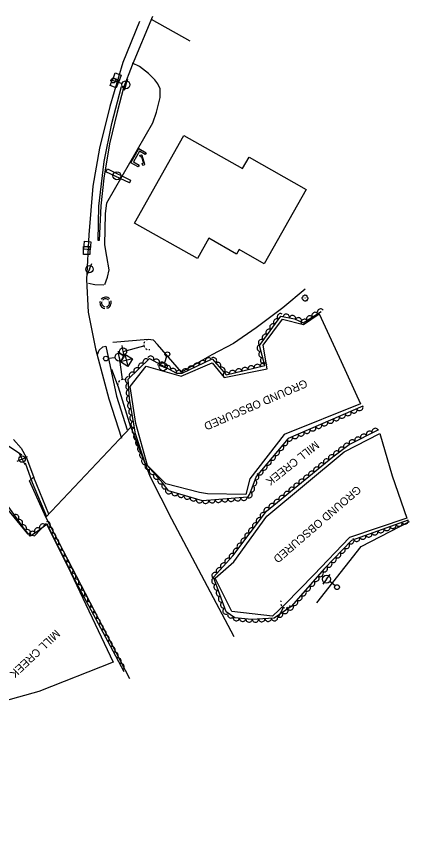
# Model space of a CAD drawing. Extents: x 1746719 to 1766531, y 631721 to 662391.
# Drawn here: x 1766286 to 1766531, y 632691 to 633203 of the extents above; entities that cross this region are included whole.
import ezdxf

# ---------------------------------------------------------------- set-up
doc = ezdxf.new("R2010")
doc.units = 0
for name, color, linetype in [('SURVEY - AERIAL SURVEY - Photo Control - Points - Elevations', 7, 'Continuous'), ('SURVEY - AERIAL SURVEY - Photo Control - Points - Locators', 7, 'Continuous'), ('SURVEY - AERIAL SURVEY - Photo Control - Points - Numbers', 7, 'Continuous'), ('SURVEY - AERIAL SURVEY - Photo Control with Text', 7, 'Continuous'), ('SURVEY - CENTERLINE - Existing Roads - Development', 7, 'Continuous'), ('SURVEY - CENTERLINE - Existing Roads Curve Text', 7, 'Continuous'), ('SURVEY - CENTERLINE - Existing Roads Text', 7, 'Continuous'), ('SURVEY - CENTERLINE - Preliminary Curve Text', 7, 'Continuous'), ('SURVEY - CONTROL - Grid', 7, 'Continuous'), ('SURVEY - CONTROL - Grid Text', 7, 'Continuous'), ('SURVEY - CONTROL - Points - Locators', 7, 'Continuous')]:
    doc.layers.add(name, color=color, linetype=linetype)

msp = doc.modelspace()

# ---------------------------------------------------------------- linework, layer by layer
at = {"layer": 'SURVEY - AERIAL SURVEY - Photo Control - Points - Elevations'}
for points in [[(1766362.75, 633200.33), (1766352.33, 633174.72), (1766344.14, 633147.22), (1766337.77, 633121.08), (1766333.48, 633097.43), (1766331.06, 633066.99), (1766329.66, 633039.05), (1766330.56, 633018.68), (1766335.33, 632995.85), (1766343.61, 632964.67), (1766351.47, 632940.02)], [(1766370.83, 633203.42), (1766358.17, 633172.99), (1766352.52, 633158.48)], [(1766369.94, 633201.61), (1766394.21, 633188.08)], [(1766341.14, 633035.93), (1766342.71, 633040.61), (1766343.67, 633045.06), (1766342.28, 633053.43), (1766341.12, 633060.78), (1766341.54, 633080.07), (1766342.37, 633086.93), (1766371.04, 633136.99), (1766373.41, 633143.69), (1766375.53, 633152.87), (1766375.66, 633158.18), (1766374.11, 633161.26), (1766372.21, 633163.87), (1766368.43, 633167.81), (1766362.74, 633172.1), (1766358.41, 633174.17)], [(1766330.87, 633036.81), (1766334.75, 633035.95), (1766340.33, 633035.87)], [(1766466.21, 633033.13), (1766452.19, 633021.34), (1766435.64, 633008.98), (1766421.45, 632999.12), (1766407.92, 632992.07), (1766388.94, 632981.15), (1766373.86, 632998.54), (1766371.44, 633001.14), (1766368.21, 633001.7), (1766346.03, 632999.71)], [(1766336.4, 632992.34), (1766337.51, 632995.08), (1766339.84, 632997.16), (1766341.67, 632997.45), (1766348.37, 632966.21), (1766355.04, 632945.16)], [(1766283.91, 632939.22), (1766288.72, 632933.77), (1766292.05, 632927.65), (1766296.69, 632915.51)], [(1766304.27, 632890.59), (1766293.94, 632913.39), (1766296.5, 632915.64)], [(1766306.03, 632892.61), (1766296.69, 632915.51)], [(1766473.55, 632837.1), (1766501.07, 632872.46), (1766531.39, 632887.97)]]:
    msp.add_lwpolyline(points, dxfattribs=at)
at = {"layer": 'SURVEY - AERIAL SURVEY - Photo Control - Points - Locators'}
for points in [[(1766400.19, 632906.11), (1766379.08, 632911.47), (1766367.61, 632922.87), (1766360.42, 632949.21), (1766356.92, 632972.32), (1766366.93, 632985.03), (1766388.7, 632978.74), (1766408.07, 632987.04), (1766415.67, 632978), (1766442.48, 632983.29), (1766439.91, 632998.12), (1766452.12, 633014.38), (1766465.04, 633010.96), (1766474.84, 633017.65), (1766488.64, 632987.81), (1766500.74, 632961.38), (1766453, 632942.38), (1766431.72, 632914.53), (1766429.04, 632904.79), (1766405.12, 632905.2), (1766400.19, 632906.11)], [(1766445.76, 632828.78), (1766420.32, 632831.76), (1766410.01, 632852.63), (1766421.68, 632862.73), (1766442.15, 632891.41), (1766490.51, 632931.49), (1766512.74, 632942.93), (1766520.61, 632916.5), (1766529.69, 632890), (1766493.87, 632877.91), (1766471.6, 632854.66), (1766453.96, 632836.59), (1766445.76, 632828.78)], [(1766304.38, 632886.81), (1766317.97, 632859.87), (1766346.32, 632800.21), (1766299.8, 632781.9), (1766256.29, 632769.83), (1766257.33, 632762.78), (1766234.13, 632754.54), (1766164.61, 632730.06), (1766062.7, 632697.16), (1766092.91, 632730.56), (1766114.41, 632714.62), (1766117.79, 632716.93), (1766186.85, 632816.93), (1766208.98, 632855.23), (1766232.27, 632882.81), (1766242.41, 632889.73), (1766265.66, 632904.07), (1766277.5, 632898.76), (1766292.68, 632880.19), (1766297.08, 632879.05), (1766304.38, 632886.81)]]:
    msp.add_lwpolyline(points, dxfattribs=at)
at = {"layer": 'SURVEY - AERIAL SURVEY - Photo Control - Points - Numbers'}
for points in [[(1766336.81, 633063.42), (1766337.31, 633084.99), (1766340.56, 633112.88), (1766345.48, 633136.46), (1766351.43, 633159.69), (1766352.95, 633159.71), (1766348.82, 633143.54), (1766344.05, 633123.83), (1766340.5, 633102.4), (1766338.51, 633085.14), (1766337.59, 633063.55), (1766336.81, 633063.42)], [(1766357.35, 632946.94), (1766349.6, 632971.85), (1766345.41, 632982.99)], [(1766253.66, 632942.4), (1766261.97, 632939.63), (1766267.86, 632941.04), (1766271.22, 632941.07), (1766282.21, 632934.38), (1766289.16, 632929.57)], [(1766291.34, 632924.72), (1766295.77, 632912.35), (1766304.69, 632891.03)]]:
    msp.add_lwpolyline(points, dxfattribs=at)
at = {"layer": 'SURVEY - AERIAL SURVEY - Photo Control with Text'}
for points in [[(1766502.17, 632959.93), (1766455.55, 632939.75), (1766435.5, 632916.06), (1766431.68, 632905.4), (1766430.15, 632903.21), (1766402.06, 632900.98), (1766380.78, 632907.15), (1766377.26, 632911.91), (1766366.27, 632924.31), (1766360.27, 632942.75), (1766356.43, 632964.53), (1766355.71, 632976.91), (1766369, 632989.88), (1766385.82, 632980.53), (1766389.35, 632980.62), (1766408.13, 632989.48), (1766416.77, 632979.48), (1766440.97, 632985.43), (1766437.56, 632997.98), (1766451, 633016.31), (1766459.52, 633014.56), (1766464.97, 633012.02), (1766476.24, 633019.22)], [(1766530.41, 632888.9), (1766495.03, 632876.17), (1766478.34, 632858.57), (1766457.33, 632834.84), (1766446.87, 632827.7), (1766432.68, 632826.83), (1766422.19, 632827.91), (1766416.79, 632831.61), (1766408.84, 632853.16), (1766421.06, 632866.52), (1766442.02, 632894.44), (1766483.42, 632928.38), (1766493.68, 632936.16), (1766512.24, 632945.46)], [(1766045.75, 632690.58), (1766062.77, 632702.59), (1766072.34, 632712.44), (1766079.25, 632720.36), (1766085.63, 632725.7), (1766090.82, 632729.25), (1766097.83, 632725.97), (1766114.93, 632714.72), (1766121.47, 632719.18), (1766150.41, 632766.75), (1766189.7, 632822.67), (1766206.76, 632856.7), (1766233.31, 632886.95), (1766260.51, 632907.44), (1766272.97, 632907.75), (1766290.75, 632883.17), (1766294.57, 632879.13), (1766299.21, 632882.21), (1766304.94, 632886.6), (1766305.23, 632885.68), (1766321.84, 632852.15), (1766344.41, 632810.27), (1766352.9, 632794.22)]]:
    msp.add_lwpolyline(points, dxfattribs=at)
msp.add_circle((1766466.18, 633027.55), 0.022, dxfattribs=at)
for centre, radius, start, end in [((1766464.76, 633027.47), 0.629, 89.3771, 282.7968), ((1766465.06, 633028.42), 0.433, 49.3564, 228.1021), ((1766465.22, 633026.5), 0.479, 131.9958, 309.3149), ((1766465.97, 633028.79), 0.631, 27.2403, 184.0292), ((1766466.13, 633026.44), 0.679, 207.2828, 334.1285), ((1766466.82, 633028.43), 0.719, 336.293, 113.8172), ((1766467.16, 633026.46), 0.527, 217.4417, 32.442), ((1766467.39, 633027.43), 0.714, 287.1888, 83.0273)]:
    msp.add_arc(centre, radius, start, end, dxfattribs=at)
for centre, major_axis in [((1766475.71, 633018.88), (1.68, 1.08)), ((1766448.32, 633012.65), (1.18, 1.61)), ((1766450.68, 633015.87), (1.18, 1.61)), ((1766454.39, 633015.61), (1.96, -0.4)), ((1766458.31, 633014.81), (1.96, -0.4)), ((1766462.02, 633013.39), (1.81, -0.84)), ((1766468.97, 633014.57), (1.68, 1.08)), ((1766472.34, 633016.73), (1.68, 1.08)), ((1766445.95, 633009.42), (1.18, 1.61)), ((1766465.6, 633012.42), (1.68, 1.08)), ((1766441.22, 633002.97), (1.18, 1.61)), ((1766443.58, 633006.2), (1.18, 1.61)), ((1766438.85, 632999.75), (1.18, 1.61)), ((1766438.03, 632996.23), (-0.53, 1.93)), ((1766366.76, 632987.69), (1.43, 1.4)), ((1766369.76, 632989.45), (1.75, -0.97)), ((1766373.26, 632987.51), (1.75, -0.97)), ((1766405.72, 632988.34), (1.81, 0.85)), ((1766409, 632988.47), (1.31, -1.51)), ((1766439.08, 632992.37), (-0.53, 1.93)), ((1766440.13, 632988.52), (-0.53, 1.93)), ((1766361.03, 632982.11), (1.43, 1.4)), ((1766363.9, 632984.9), (1.43, 1.4)), ((1766376.76, 632985.56), (1.75, -0.97)), ((1766380.25, 632983.62), (1.75, -0.97)), ((1766394.87, 632983.22), (1.81, 0.85)), ((1766398.48, 632984.93), (1.81, 0.85)), ((1766402.1, 632986.63), (1.81, 0.85)), ((1766411.62, 632985.44), (1.31, -1.51)), ((1766414.23, 632982.42), (1.31, -1.51)), ((1766428.54, 632982.37), (1.94, 0.48)), ((1766432.43, 632983.33), (1.94, 0.48)), ((1766436.31, 632984.28), (1.94, 0.48)), ((1766440.2, 632985.24), (1.94, 0.48)), ((1766358.17, 632979.32), (1.43, 1.4)), ((1766383.75, 632981.68), (1.75, -0.97)), ((1766387.45, 632980.57), (2, 0.05)), ((1766391.25, 632981.51), (1.81, 0.85)), ((1766416.89, 632979.51), (1.94, 0.48)), ((1766420.77, 632980.47), (1.94, 0.48)), ((1766424.66, 632981.42), (1.94, 0.48)), ((1766355.74, 632976.36), (-0.12, 2)), ((1766355.97, 632972.36), (-0.12, 2)), ((1766356.2, 632968.37), (-0.12, 2)), ((1766356.45, 632964.38), (-0.35, 1.97)), ((1766357.15, 632960.44), (-0.35, 1.97)), ((1766357.84, 632956.5), (-0.35, 1.97)), ((1766500.33, 632959.14), (-1.84, -0.79)), ((1766358.54, 632952.56), (-0.35, 1.97)), ((1766485.65, 632952.78), (-1.84, -0.79)), ((1766489.32, 632954.37), (-1.84, -0.79)), ((1766492.99, 632955.96), (-1.84, -0.79)), ((1766496.66, 632957.55), (-1.84, -0.79)), ((1766359.23, 632948.62), (-0.35, 1.97)), ((1766474.64, 632948.01), (-1.84, -0.79)), ((1766478.31, 632949.6), (-1.84, -0.79)), ((1766481.98, 632951.19), (-1.84, -0.79)), ((1766359.93, 632944.68), (-0.35, 1.97)), ((1766463.63, 632943.24), (-1.84, -0.79)), ((1766467.3, 632944.83), (-1.84, -0.79)), ((1766470.97, 632946.42), (-1.84, -0.79)), ((1766506.27, 632942.47), (1.79, 0.9)), ((1766509.85, 632944.26), (1.79, 0.9)), ((1766360.9, 632940.81), (-0.62, 1.9)), ((1766362.14, 632937.01), (-0.62, 1.9)), ((1766453.48, 632937.3), (-1.29, -1.53)), ((1766456.28, 632940.06), (-1.84, -0.79)), ((1766459.96, 632941.65), (-1.84, -0.79)), ((1766495.54, 632937.09), (1.79, 0.9)), ((1766499.12, 632938.88), (1.79, 0.9)), ((1766502.69, 632940.68), (1.79, 0.9)), ((1766363.38, 632933.21), (-0.62, 1.9)), ((1766450.9, 632934.25), (-1.29, -1.53)), ((1766488.97, 632932.58), (1.59, 1.21)), ((1766492.15, 632935), (1.59, 1.21)), ((1766364.62, 632929.4), (-0.62, 1.9)), ((1766445.73, 632928.14), (-1.29, -1.53)), ((1766448.31, 632931.19), (-1.29, -1.53)), ((1766482.62, 632927.72), (1.55, 1.27)), ((1766485.78, 632930.17), (1.59, 1.21)), ((1766365.85, 632925.6), (-0.62, 1.9)), ((1766368.03, 632922.33), (-1.33, 1.5)), ((1766440.56, 632922.04), (-1.29, -1.53)), ((1766443.14, 632925.09), (-1.29, -1.53)), ((1766476.43, 632922.64), (1.55, 1.27)), ((1766479.52, 632925.18), (1.55, 1.27)), ((1766370.68, 632919.34), (-1.33, 1.5)), ((1766373.33, 632916.34), (-1.33, 1.5)), ((1766435.44, 632915.9), (-0.67, -1.88)), ((1766437.97, 632918.98), (-1.29, -1.53)), ((1766470.24, 632917.57), (1.55, 1.27)), ((1766473.34, 632920.11), (1.55, 1.27)), ((1766375.98, 632913.35), (-1.33, 1.5)), ((1766434.09, 632912.14), (-0.67, -1.88)), ((1766464.06, 632912.5), (1.55, 1.27)), ((1766467.15, 632915.04), (1.55, 1.27)), ((1766378.5, 632910.24), (-1.19, 1.61)), ((1766380.93, 632907.1), (-1.92, 0.56)), ((1766432.74, 632908.37), (-0.67, -1.88)), ((1766457.87, 632907.43), (1.55, 1.27)), ((1766460.96, 632909.97), (1.55, 1.27)), ((1766384.77, 632905.99), (-1.92, 0.56)), ((1766388.62, 632904.88), (-1.92, 0.56)), ((1766392.46, 632903.76), (-1.92, 0.56)), ((1766396.3, 632902.65), (-1.92, 0.56)), ((1766400.14, 632901.54), (-1.92, 0.56)), ((1766416.02, 632902.09), (-1.99, -0.16)), ((1766420.01, 632902.41), (-1.99, -0.16)), ((1766423.99, 632902.72), (-1.99, -0.16)), ((1766427.98, 632903.04), (-1.99, -0.16)), ((1766431.2, 632904.71), (-1.14, -1.64)), ((1766451.68, 632902.36), (1.55, 1.27)), ((1766454.78, 632904.89), (1.55, 1.27)), ((1766404.06, 632901.14), (-1.99, -0.16)), ((1766408.04, 632901.46), (-1.99, -0.16)), ((1766412.03, 632901.77), (-1.99, -0.16)), ((1766442.4, 632894.75), (1.55, 1.27)), ((1766445.5, 632897.29), (1.55, 1.27)), ((1766448.59, 632899.82), (1.55, 1.27)), ((1766285.48, 632890.46), (1.17, -1.62)), ((1766439.92, 632891.63), (1.2, 1.6)), ((1766287.82, 632887.21), (1.17, -1.62)), ((1766302.29, 632884.57), (1.59, 1.22)), ((1766305.14, 632885.96), (0.6, -1.91)), ((1766435.11, 632885.24), (1.2, 1.6)), ((1766437.51, 632888.43), (1.2, 1.6)), ((1766524.77, 632886.87), (-1.88, -0.68)), ((1766528.53, 632888.22), (-1.88, -0.68)), ((1766290.17, 632883.97), (1.17, -1.62)), ((1766292.82, 632880.99), (1.38, -1.45)), ((1766295.78, 632879.94), (1.67, 1.11)), ((1766299.11, 632882.15), (1.67, 1.11)), ((1766306.87, 632882.36), (0.89, -1.79)), ((1766432.71, 632882.04), (1.2, 1.6)), ((1766509.71, 632881.45), (-1.88, -0.68)), ((1766513.48, 632882.81), (-1.88, -0.68)), ((1766517.24, 632884.16), (-1.88, -0.68)), ((1766521, 632885.52), (-1.88, -0.68)), ((1766308.65, 632878.77), (0.89, -1.79)), ((1766310.43, 632875.19), (0.89, -1.79)), ((1766427.91, 632875.64), (1.2, 1.6)), ((1766430.31, 632878.84), (1.2, 1.6)), ((1766494.76, 632875.88), (-1.38, -1.45)), ((1766498.42, 632877.39), (-1.88, -0.68)), ((1766502.18, 632878.74), (-1.88, -0.68)), ((1766505.95, 632880.1), (-1.88, -0.68)), ((1766312.2, 632871.61), (0.89, -1.79)), ((1766423.1, 632869.24), (1.2, 1.6)), ((1766425.51, 632872.44), (1.2, 1.6)), ((1766489.25, 632870.07), (-1.38, -1.45)), ((1766492.01, 632872.98), (-1.38, -1.45)), ((1766313.98, 632868.02), (0.89, -1.79)), ((1766315.75, 632864.44), (0.89, -1.79)), ((1766420.66, 632866.08), (1.35, 1.48)), ((1766486.5, 632867.17), (-1.38, -1.45)), ((1766317.53, 632860.85), (0.89, -1.79)), ((1766415.26, 632860.18), (1.35, 1.48)), ((1766417.96, 632863.13), (1.35, 1.48)), ((1766481, 632861.37), (-1.38, -1.45)), ((1766483.75, 632864.27), (-1.38, -1.45)), ((1766319.3, 632857.27), (0.89, -1.79)), ((1766321.08, 632853.68), (0.89, -1.79)), ((1766409.86, 632854.27), (1.35, 1.48)), ((1766412.56, 632857.22), (1.35, 1.48)), ((1766475.6, 632855.46), (-1.33, -1.5)), ((1766478.25, 632858.46), (-1.33, -1.5)), ((1766322.93, 632850.14), (0.95, -1.76)), ((1766409.71, 632850.82), (-0.69, 1.88)), ((1766470.29, 632849.48), (-1.33, -1.5)), ((1766472.95, 632852.47), (-1.33, -1.5)), ((1766324.82, 632846.62), (0.95, -1.76)), ((1766411.09, 632847.07), (-0.69, 1.88)), ((1766467.64, 632846.48), (-1.33, -1.5)), ((1766326.72, 632843.09), (0.95, -1.76)), ((1766328.62, 632839.57), (0.95, -1.76)), ((1766412.47, 632843.31), (-0.69, 1.88)), ((1766413.86, 632839.56), (-0.69, 1.88)), ((1766462.34, 632840.49), (-1.33, -1.5)), ((1766464.99, 632843.49), (-1.33, -1.5)), ((1766330.52, 632836.05), (0.95, -1.76)), ((1766415.24, 632835.81), (-0.69, 1.88)), ((1766456.96, 632834.59), (-1.65, -1.13)), ((1766459.69, 632837.5), (-1.33, -1.5)), ((1766332.41, 632832.53), (0.95, -1.76)), ((1766334.31, 632829.01), (0.95, -1.76)), ((1766416.62, 632832.05), (-0.69, 1.88)), ((1766419.7, 632829.62), (-1.65, 1.13)), ((1766450.35, 632830.07), (-1.65, -1.13)), ((1766453.66, 632832.33), (-1.65, -1.13)), ((1766336.21, 632825.49), (0.95, -1.76)), ((1766423.17, 632827.81), (-1.99, 0.21)), ((1766427.14, 632827.4), (-1.99, 0.21)), ((1766431.12, 632826.99), (-1.99, 0.21)), ((1766435.11, 632826.97), (-2, -0.12)), ((1766439.1, 632827.22), (-2, -0.12)), ((1766443.1, 632827.46), (-2, -0.12)), ((1766447.05, 632827.82), (-1.65, -1.13)), ((1766338.11, 632821.97), (0.95, -1.76)), ((1766340, 632818.45), (0.95, -1.76)), ((1766341.9, 632814.92), (0.95, -1.76)), ((1766343.8, 632811.4), (0.95, -1.76)), ((1766345.68, 632807.87), (0.94, -1.77)), ((1766347.55, 632804.34), (0.94, -1.77)), ((1766349.42, 632800.8), (0.94, -1.77)), ((1766351.29, 632797.26), (0.94, -1.77))]:
    msp.add_ellipse(centre, major_axis=major_axis, ratio=0.940188, start_param=0, end_param=3.141593, dxfattribs=at)
at = {"layer": 'SURVEY - CENTERLINE - Existing Roads - Development'}
for p, q in [((1766354.23, 633160.76), (1766355.41, 633164.32)), ((1766347.82, 633162.89), (1766351.86, 633161.55)), ((1766354.23, 633160.76), (1766353.05, 633157.2)), ((1766331.47, 633045.63), (1766329.97, 633042.19)), ((1766331.47, 633045.63), (1766332.97, 633049.07)), ((1766349.92, 632990.66), (1766349.49, 632994.39)), ((1766352.44, 632994.2), (1766351.96, 632997.92)), ((1766352.44, 632994.2), (1766365.5, 632997.63)), ((1766364.83, 632997.45), (1766365.5, 632997.63)), ((1766343.21, 632989.89), (1766347.43, 632990.38)), ((1766349.92, 632990.66), (1766350.34, 632986.94)), ((1766349.92, 632990.66), (1766351.92, 632976.69)), ((1766352.44, 632994.2), (1766352.93, 632990.48)), ((1766379.63, 632991.01), (1766378.25, 632986.99)), ((1766377.44, 632984.62), (1766373.89, 632985.85)), ((1766377.44, 632984.62), (1766380.98, 632983.4)), ((1766351.82, 632977.38), (1766351.92, 632976.69)), ((1766479.49, 632851.94), (1766477.23, 632848.94)), ((1766479.49, 632851.94), (1766481.75, 632854.93)), ((1766484.87, 632847.87), (1766481.48, 632850.43)), ((1766449.46, 632828.37), (1766452.58, 632834.32)), ((1766452.25, 632833.7), (1766452.58, 632834.32))]:
    msp.add_line(p, q, dxfattribs=at)
for centre, radius in [((1766346.4, 633163.37), 1.5), ((1766354.23, 633160.76), 2.5), ((1766331.47, 633045.63), 2.25), ((1766352.44, 632994.2), 2.25), ((1766341.72, 632989.72), 1.5), ((1766349.92, 632990.66), 2.5), ((1766380.12, 632992.43), 1.5), ((1766377.44, 632984.62), 2.5), ((1766479.49, 632851.94), 2.5), ((1766486.07, 632846.96), 1.5)]:
    msp.add_circle(centre, radius, dxfattribs=at)
for radius, start, end in [(3.5, 164.721, 261.5141), (3.5, 43.2842, 140.579), (2.5, 164.6389, 261.4735), (2.5, 44.0866, 140.5248), (2.5, 284.8752, 21.4202), (3.5, 284.8779, 21.3242)]:
    msp.add_arc((1766341.51, 633024.56), radius, start, end, dxfattribs=at)
for centre, major_axis, ratio, start_param, end_param in [((1766368.49, 632998.44), (-0.79, 3.02), 0.999947, 0.730907, 1.085951), ((1766368.49, 632998.44), (-0.79, 3.02), 0.999947, 0, 0.255182), ((1766368.49, 632998.44), (-0.79, 3.02), 0.999947, 1.352995, 1.815775), ((1766368.49, 632998.44), (-0.79, 3.02), 0.999947, 2.156577, 2.588895), ((1766368.49, 632998.44), (-0.79, 3.02), 0.999947, 2.883049, 3.125465), ((1766352.39, 632973.63), (3.09, 0.44), 0.999922, 2.883049, 3.125465), ((1766352.39, 632973.63), (3.09, 0.44), 0.999922, 2.156577, 2.588895), ((1766352.39, 632973.63), (3.09, 0.44), 0.999922, 1.352995, 1.815775), ((1766352.39, 632973.63), (3.09, 0.44), 0.999922, 0.730907, 1.085951), ((1766352.39, 632973.63), (3.09, 0.44), 0.999922, 0, 0.255182), ((1766453.99, 632837.08), (-2.77, 1.45), 0.999895, 0, 0.255182), ((1766453.99, 632837.08), (-2.77, 1.45), 0.999895, 0.730907, 1.085951), ((1766453.99, 632837.08), (-2.77, 1.45), 0.999895, 2.883049, 3.125465), ((1766453.99, 632837.08), (-2.77, 1.45), 0.999895, 1.352995, 1.815775), ((1766453.99, 632837.08), (-2.77, 1.45), 0.999895, 2.156577, 2.588895)]:
    msp.add_ellipse(centre, major_axis=major_axis, ratio=ratio, start_param=start_param, end_param=end_param, dxfattribs=at)
at = {"layer": 'SURVEY - CENTERLINE - Existing Roads Curve Text'}
msp.add_lwpolyline([(1766359.65, 633074.3), (1766390.5, 633128.96), (1766427.02, 633108.35), (1766431.11, 633115.59), (1766466.88, 633095.39), (1766440.64, 633048.9), (1766424.93, 633057.77), (1766423.37, 633055.02), (1766406, 633064.83), (1766398.85, 633052.17)], close=True, dxfattribs=at)
at = {"layer": 'SURVEY - CENTERLINE - Existing Roads Text'}
for p, q in [((1766304.27, 632890.59), (1766357.35, 632946.94)), ((1766357.35, 632946.94), (1766369.45, 632915.81)), ((1766369.45, 632915.81), (1766382.69, 632889.65)), ((1766356.64, 632789.82), (1766304.27, 632890.59)), ((1766382.69, 632889.65), (1766421.72, 632816.09))]:
    msp.add_line(p, q, dxfattribs=at)
at = {"layer": 'SURVEY - CENTERLINE - Preliminary Curve Text'}
for p, q in [((1766348.48, 633165.14), (1766348.48, 633165.14)), ((1766347.18, 633161.93), (1766347.18, 633161.93)), ((1766329.71, 633057.25), (1766329.71, 633057.25)), ((1766330.17, 633060.36), (1766330.17, 633060.36))]:
    msp.add_line(p, q, dxfattribs=at)
for points in [[(1766346.18, 633164.97), (1766349.93, 633163.58), (1766348.18, 633158.89), (1766344.43, 633160.28), (1766346.18, 633164.97)], [(1766347.44, 633168.17), (1766351.21, 633166.82), (1766349.52, 633162.11), (1766345.76, 633163.46), (1766347.44, 633168.17)], [(1766328.39, 633063.03), (1766332.38, 633062.69), (1766331.95, 633057.7), (1766327.97, 633058.04), (1766328.39, 633063.03)], [(1766327.75, 633059.79), (1766331.75, 633059.72), (1766331.66, 633054.72), (1766327.66, 633054.79), (1766327.75, 633059.79)]]:
    msp.add_lwpolyline(points, dxfattribs=at)
at = {"layer": 'SURVEY - CONTROL - Grid'}
for p, q in [((1766348.6, 633103.91), (1766348.6, 633103.91)), ((1766348.6, 633103.91), (1766348.6, 633103.91)), ((1766358.34, 632989.58), (1766350.8, 632987.68)), ((1766353.62, 632992.4), (1766355.52, 632984.85)), ((1766354.57, 632988.63), (1766354.57, 632988.63))]:
    msp.add_line(p, q, dxfattribs=at)
for points in [[(1766356.55, 633099.42), (1766341.67, 633106.36), (1766342.66, 633108.27), (1766357.03, 633101.14)], [(1766356.55, 633099.42), (1766341.67, 633106.36), (1766342.66, 633108.27), (1766357.03, 633101.14)], [(1766356.55, 633099.42), (1766357.35, 633100.96), (1766357.03, 633101.14)], [(1766356.55, 633099.42), (1766357.35, 633100.96), (1766357.03, 633101.14)]]:
    msp.add_lwpolyline(points, dxfattribs=at)
msp.add_lwpolyline([(1766353.62, 632992.4), (1766358.34, 632989.58), (1766355.52, 632984.85), (1766350.8, 632987.68)], close=True, dxfattribs=at)
msp.add_circle((1766348.61, 633103.93), 2.5, dxfattribs=at)
msp.add_circle((1766348.61, 633103.93), 2.5, dxfattribs=at)
at = {"layer": 'SURVEY - CONTROL - Grid Text'}
for q in [(1766287.78, 632930.36), (1766292.78, 632928.6), (1766286.02, 632925.37), (1766291.02, 632923.6)]:
    msp.add_line((1766289.4, 632926.98), q, dxfattribs=at)
for points in [[(1766361.81, 633109.49), (1766357.28, 633112.03), (1766362.26, 633120.88), (1766366.79, 633118.33), (1766366.18, 633117.24), (1766362.73, 633119.18), (1766358.98, 633112.51), (1766362.43, 633110.58), (1766361.81, 633109.49)], [(1766364.72, 633110.37), (1766364.42, 633111.58), (1766364.79, 633111.71), (1766365.13, 633112.21), (1766364.21, 633115.48), (1766363.66, 633115.73), (1766363.28, 633115.66), (1766362.91, 633116.84), (1766363.73, 633117.07), (1766364.25, 633116.78), (1766365.83, 633111.13), (1766365.54, 633110.6), (1766364.72, 633110.37)]]:
    msp.add_lwpolyline(points, dxfattribs=at)
msp.add_circle((1766289.4, 632926.98), 2, dxfattribs=at)

# ---------------------------------------------------------------- texts
at = {"layer": 'SURVEY - AERIAL SURVEY - Photo Control - Points - Locators'}
for rotation, p in [(203.3994, (1766466.21, 632976.89)), (220.7331, (1766498.47, 632910.72))]:
    msp.add_text('GROUND OBSCURED', height=5, rotation=rotation, dxfattribs=at).set_placement(p)
at = {"layer": 'SURVEY - CONTROL - Points - Locators'}
for rotation, p in [(218.273, (1766472.46, 632938.57)), (223.3336, (1766310.26, 632820.81))]:
    msp.add_text('MILL CREEK', height=5, rotation=rotation, dxfattribs=at).set_placement(p)

doc.saveas('drawing.dxf')
